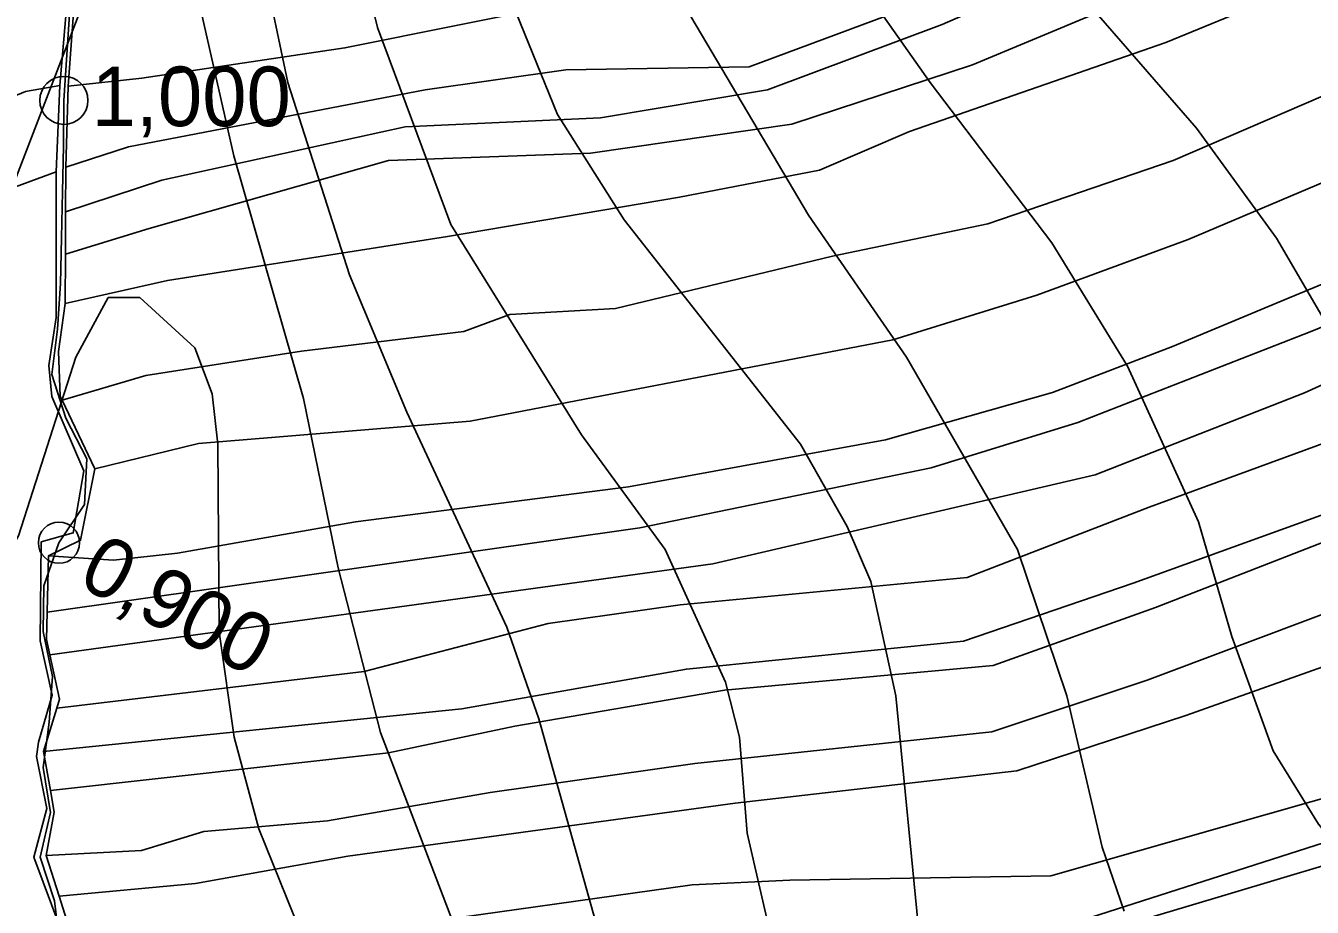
# Model space of a CAD drawing. Extents: x -510989 to -501240, y -1184665 to -1176089.
# Drawn here: x -509072.6 to -508791.8, y -1178596.2 to -1178403.6 of the extents above; entities that cross this region are included whole.
import ezdxf

# ---------------------------------------------------------------- set-up
doc = ezdxf.new("R2010")
doc.units = 0
for name, color, linetype in [('lesni_pozemek', 7, 'Continuous'), ('orna_puda', 7, 'Continuous'), ('ostatni_plocha_x_neplodna_puda', 7, 'Continuous'), ('trasovani_toku', 7, 'Continuous'), ('trvaly_travni_porost', 7, 'Continuous'), ('vodni_plocha_x_vodni_tok_v_koryt_prir_n_upr', 7, 'Continuous'), ('vrstevnice_01', 7, 'Continuous'), ('vrstevnice_02', 7, 'Continuous')]:
    doc.layers.add(name, color=color, linetype=linetype)

msp = doc.modelspace()

# ---------------------------------------------------------------- linework, layer by layer
at = {"layer": 'lesni_pozemek'}
for points in [[(-508755.92, -1178315.67), (-508732.92, -1178305.87), (-508729.12, -1178319.04), (-508755.03, -1178331.34), (-508778.41, -1178339.94), (-508831.83, -1178364.87), (-508863.49, -1178376.45), (-508907.87, -1178387.69), (-508917.96, -1178389.25), (-508953.22, -1178398.49), (-509002.93, -1178408.45), (-509047.24, -1178415.08), (-509063.33, -1178416.78), (-509063.3, -1178415.83), (-509062.05, -1178398.83), (-509046.28, -1178398.83), (-508981.66, -1178388.85), (-508948.46, -1178382.23), (-508908.21, -1178373.54), (-508868, -1178363.72), (-508849.72, -1178356.89), (-508810.45, -1178339.48), (-508784.42, -1178327.06)], [(-508727.08, -1178326.12), (-508726.34, -1178333.53), (-508746.52, -1178342.99), (-508767.15, -1178352.66), (-508835.76, -1178381.15), (-508860.28, -1178392.26), (-508914.71, -1178412.6), (-508954.71, -1178413.25), (-508985.42, -1178417.62), (-509050.17, -1178430.04), (-509063.87, -1178434.51), (-509063.33, -1178416.78), (-509047.24, -1178415.08), (-509002.93, -1178408.45), (-508953.22, -1178398.49), (-508917.96, -1178389.25), (-508907.87, -1178387.69), (-508863.49, -1178376.45), (-508831.83, -1178364.87), (-508778.41, -1178339.94), (-508755.03, -1178331.34), (-508729.12, -1178319.04)], [(-508725.81, -1178338.87), (-508747.38, -1178349.86), (-508771.63, -1178361.32), (-508829.64, -1178384.55), (-508872.53, -1178403.38), (-508910.67, -1178417.59), (-508947.16, -1178423.75), (-508989.77, -1178425.71), (-509042.9, -1178437.31), (-509063.9, -1178444.27), (-509063.87, -1178434.51), (-509050.17, -1178430.04), (-508985.42, -1178417.62), (-508954.71, -1178413.25), (-508914.71, -1178412.6), (-508860.28, -1178392.26), (-508835.76, -1178381.15), (-508767.15, -1178352.66), (-508746.52, -1178342.99), (-508726.34, -1178333.53)], [(-508724.96, -1178347.33), (-508750.56, -1178363.13), (-508780.12, -1178374.78), (-508825.23, -1178395.14), (-508865.91, -1178412.19), (-508905.35, -1178425.13), (-508949.3, -1178431.48), (-508993.44, -1178433.03), (-509045.63, -1178447.9), (-509063.93, -1178453.51), (-509063.9, -1178444.27), (-509042.9, -1178437.31), (-508989.77, -1178425.71), (-508947.16, -1178423.75), (-508910.67, -1178417.59), (-508872.53, -1178403.38), (-508829.64, -1178384.55), (-508771.63, -1178361.32), (-508747.38, -1178349.86), (-508725.81, -1178338.87)], [(-508724.96, -1178347.33), (-508723.35, -1178363.5), (-508739.8, -1178372.05), (-508775.1, -1178387.24), (-508823.72, -1178407.29), (-508879.66, -1178426.71), (-508899.31, -1178435.13), (-508929.85, -1178441.05), (-508980.55, -1178449.64), (-509041.66, -1178459.27), (-509063.96, -1178464.29), (-509063.93, -1178453.51), (-509045.63, -1178447.9), (-508993.44, -1178433.03), (-508949.3, -1178431.48), (-508905.35, -1178425.13), (-508865.91, -1178412.19), (-508825.23, -1178395.14), (-508780.12, -1178374.78), (-508750.56, -1178363.13)], [(-508717.91, -1178388.34), (-508711.8, -1178405.03), (-508747.07, -1178420.57), (-508786.54, -1178436.62), (-508818.83, -1178450.27), (-508851.86, -1178462.49), (-508883.28, -1178472.19), (-508975.6, -1178490), (-509034.85, -1178494.89), (-509057.51, -1178500.36), (-509064.65, -1178485.43), (-509046.4, -1178480), (-509012.39, -1178474.7), (-508976.98, -1178470.38), (-508966.94, -1178466.65), (-508943.87, -1178465.37), (-508896.48, -1178453.98), (-508862.6, -1178446.85), (-508822.14, -1178433.03), (-508752.43, -1178402.95)], [(-508710.55, -1178408.46), (-508709.09, -1178426.97), (-508754.59, -1178445.55), (-508797.64, -1178463.43), (-508822.28, -1178473.66), (-508848.44, -1178483.7), (-508884.95, -1178494.03), (-508941.04, -1178504.33), (-509000.63, -1178511.98), (-509039.44, -1178518.8), (-509053.47, -1178520.38), (-509067.62, -1178519.38), (-509060.62, -1178515.98), (-509057.51, -1178500.36), (-509034.85, -1178494.89), (-508975.6, -1178490), (-508883.28, -1178472.19), (-508851.86, -1178462.49), (-508818.83, -1178450.27), (-508786.54, -1178436.62), (-508747.07, -1178420.57), (-508711.8, -1178405.03)], [(-508708.36, -1178436.29), (-508792.21, -1178470.5), (-508842.92, -1178490.3), (-508874.96, -1178500.15), (-508938.58, -1178513.29), (-509067.91, -1178531.72), (-509067.62, -1178519.38), (-509053.47, -1178520.38), (-509039.44, -1178518.8), (-509000.63, -1178511.98), (-508941.04, -1178504.33), (-508884.95, -1178494.03), (-508848.44, -1178483.7), (-508822.28, -1178473.66), (-508797.64, -1178463.43), (-508754.59, -1178445.55), (-508709.09, -1178426.97)], [(-508707.48, -1178447.43), (-508757.4, -1178467.42), (-508793.43, -1178483.76), (-508839.17, -1178501.69), (-508922.58, -1178521.13), (-509067.34, -1178541), (-509068.05, -1178537.65), (-509067.91, -1178531.72), (-508938.58, -1178513.29), (-508874.96, -1178500.15), (-508842.92, -1178490.3), (-508792.21, -1178470.5), (-508708.36, -1178436.29)], [(-508706.46, -1178460.5), (-508722.75, -1178466.14), (-508765.33, -1178484.52), (-508788.4, -1178494.49), (-508827.36, -1178508.75), (-508867.12, -1178524.13), (-508929.73, -1178530.12), (-508958.54, -1178534.17), (-508998.7, -1178544.63), (-509065.84, -1178552.64), (-509065.25, -1178550.72), (-509067.34, -1178541), (-508922.58, -1178521.13), (-508839.17, -1178501.69), (-508793.43, -1178483.76), (-508757.4, -1178467.42), (-508707.48, -1178447.43)], [(-508722.75, -1178466.14), (-508706.46, -1178460.5), (-508705.39, -1178474.04), (-508749.78, -1178494.14), (-508781.31, -1178507.49), (-508830.87, -1178525.39), (-508867.91, -1178538.01), (-508928.36, -1178544.13), (-508977.41, -1178552.83), (-509068.71, -1178562.12), (-509065.84, -1178552.64), (-508998.7, -1178544.63), (-508958.54, -1178534.17), (-508929.73, -1178530.12), (-508867.12, -1178524.13), (-508827.36, -1178508.75), (-508788.4, -1178494.49), (-508765.33, -1178484.52)], [(-508704.77, -1178481.97), (-508738.88, -1178496.86), (-508783.53, -1178514.19), (-508825.98, -1178530.66), (-508861.42, -1178543.38), (-508920.04, -1178548.71), (-508965.85, -1178556.61), (-508993.42, -1178562.43), (-509067.23, -1178570.68), (-509068.71, -1178562.12), (-508977.41, -1178552.83), (-508928.36, -1178544.13), (-508867.91, -1178538.01), (-508830.87, -1178525.39), (-508781.31, -1178507.49), (-508749.78, -1178494.14), (-508705.39, -1178474.04)], [(-508704.31, -1178487.86), (-508702.78, -1178494.41), (-508737.94, -1178507.32), (-508788.64, -1178531.83), (-508827.81, -1178546.52), (-508861.73, -1178557.86), (-508926.56, -1178564.75), (-508971.21, -1178571.08), (-509006.72, -1178577.25), (-509033.74, -1178579.63), (-509047.36, -1178583.77), (-509068.11, -1178584.82), (-509066.42, -1178575.37), (-509067.23, -1178570.68), (-508993.42, -1178562.43), (-508965.85, -1178556.61), (-508920.04, -1178548.71), (-508861.42, -1178543.38), (-508825.98, -1178530.66), (-508783.53, -1178514.19), (-508738.88, -1178496.86), (-508704.77, -1178481.97)], [(-508699.99, -1178506.32), (-508765.23, -1178532.27), (-508781.68, -1178540.86), (-508819.35, -1178554.28), (-508856.26, -1178566.38), (-508917.7, -1178573.41), (-509002.31, -1178585.02), (-509035.54, -1178590.95), (-509065.29, -1178593.71), (-509068.11, -1178584.82), (-509047.36, -1178583.77), (-509033.74, -1178579.63), (-509006.72, -1178577.25), (-508971.21, -1178571.08), (-508926.56, -1178564.75), (-508861.73, -1178557.86), (-508827.81, -1178546.52), (-508788.64, -1178531.83), (-508737.94, -1178507.32), (-508702.78, -1178494.41)], [(-508694.2, -1178531.12), (-508773.17, -1178567.76), (-508848.8, -1178589.27), (-508905.8, -1178590.26), (-508927.09, -1178591.28), (-508977.94, -1178598.38), (-509066.11, -1178611.08), (-509062.51, -1178602.52), (-509065.29, -1178593.71), (-509035.54, -1178590.95), (-509002.31, -1178585.02), (-508917.7, -1178573.41), (-508856.26, -1178566.38), (-508819.35, -1178554.28), (-508781.68, -1178540.86), (-508765.23, -1178532.27), (-508699.99, -1178506.32)], [(-508691.9, -1178539.27), (-508717.79, -1178553.24), (-508749.42, -1178566.28), (-508768.45, -1178575.36), (-508847.66, -1178600.8), (-508914.58, -1178601.44), (-508962.38, -1178605.49), (-509001.19, -1178610.54), (-509071.33, -1178620.51), (-509066.11, -1178611.08), (-508977.94, -1178598.38), (-508927.09, -1178591.28), (-508905.8, -1178590.26), (-508848.8, -1178589.27), (-508773.17, -1178567.76), (-508694.2, -1178531.12)], [(-508689.7, -1178547.08), (-508768.8, -1178580.92), (-508819.34, -1178596.04), (-508853.82, -1178606.35), (-508897.56, -1178616.84), (-508928.77, -1178617.24), (-508971.61, -1178619.89), (-509006.67, -1178624.56), (-509054.7, -1178627.16), (-509076.91, -1178629.11), (-509074.36, -1178626), (-509071.33, -1178620.51), (-509001.19, -1178610.54), (-508962.38, -1178605.49), (-508914.58, -1178601.44), (-508847.66, -1178600.8), (-508768.45, -1178575.36), (-508749.42, -1178566.28), (-508717.79, -1178553.24), (-508691.9, -1178539.27)], [(-508685.06, -1178563.52), (-508683.92, -1178574.65), (-508712.94, -1178585.61), (-508741.33, -1178597.92), (-508796.54, -1178617.89), (-508838.72, -1178627.31), (-508858.45, -1178633.41), (-508882.13, -1178638.15), (-508916.08, -1178642.26), (-508956.82, -1178645.68), (-508998.59, -1178648.35), (-509027.25, -1178649.57), (-509054.58, -1178650.03), (-509054.7, -1178627.16), (-509006.67, -1178624.56), (-508971.61, -1178619.89), (-508928.77, -1178617.24), (-508897.56, -1178616.84), (-508853.82, -1178606.35), (-508819.34, -1178596.04), (-508768.8, -1178580.92), (-508689.7, -1178547.08)]]:
    msp.add_lwpolyline(points, close=True, dxfattribs=at)
msp.add_lwpolyline([(-508752.43, -1178402.95), (-508822.14, -1178433.03), (-508862.6, -1178446.85), (-508896.48, -1178453.98), (-508943.87, -1178465.37), (-508966.94, -1178466.65), (-508976.98, -1178470.38), (-509012.39, -1178474.7), (-509046.4, -1178480), (-509064.65, -1178485.43), (-509065.08, -1178484.53), (-509065.42, -1178474.76), (-509063.96, -1178464.29), (-509041.66, -1178459.27), (-508980.55, -1178449.64), (-508929.85, -1178441.05), (-508899.31, -1178435.13), (-508879.66, -1178426.71), (-508823.72, -1178407.29), (-508775.1, -1178387.24)], dxfattribs=at)
at = {"layer": 'orna_puda'}
msp.add_lwpolyline([(-509136.21, -1178728.22), (-509127.44, -1178594.74), (-509119.19, -1178462.76), (-509089.96, -1178447.33), (-509089.35, -1178444.08), (-509065.99, -1178435.56), (-509065.97, -1178467.35), (-509067.53, -1178477.84), (-509066.87, -1178484.6), (-509059.92, -1178500.82), (-509062.23, -1178514.38), (-509069.22, -1178516.36), (-509069.47, -1178537.93), (-509066.85, -1178549.86), (-509069.78, -1178560.1), (-509070.28, -1178563.21), (-509067.97, -1178574.57), (-509070.81, -1178585.19), (-509064.96, -1178601)], dxfattribs=at)
at = {"layer": 'ostatni_plocha_x_neplodna_puda'}
msp.add_lwpolyline([(-509072.63, -1178417.97), (-509065.13, -1178416.66), (-509065.99, -1178435.56), (-509089.35, -1178444.08), (-509089.96, -1178447.33), (-509119.19, -1178462.76), (-509167.87, -1178488.46), (-509223.82, -1178516.62), (-509235.9, -1178521.93), (-509237.05, -1178519.8), (-509120.69, -1178456.83), (-509125.72, -1178439.98)], close=True, dxfattribs=at)
at = {"layer": 'trasovani_toku'}
for p, q in [((-509063.65, -1178409.94), (-509062.97, -1178399.96)), ((-509064.27, -1178419.92), (-509063.65, -1178409.94)), ((-509064.38, -1178429.92), (-509064.27, -1178419.92)), ((-509064.6, -1178439.91), (-509064.38, -1178429.92)), ((-509064.77, -1178449.91), (-509064.6, -1178439.91)), ((-509065.01, -1178459.91), (-509064.77, -1178449.91)), ((-509065.69, -1178469.89), (-509065.01, -1178459.91)), ((-509066.88, -1178479.82), (-509065.69, -1178469.89)), ((-509063.87, -1178489.35), (-509066.88, -1178479.82)), ((-509059.25, -1178498.22), (-509063.87, -1178489.35)), ((-509059.8, -1178508.2), (-509059.25, -1178498.22)), ((-509065.34, -1178516.53), (-509059.8, -1178508.2)), ((-509068.67, -1178525.96), (-509065.34, -1178516.53)), ((-509068.81, -1178535.96), (-509068.67, -1178525.96)), ((-509066.73, -1178545.74), (-509068.81, -1178535.96)), ((-509067.46, -1178555.71), (-509066.73, -1178545.74)), ((-509068.83, -1178565.62), (-509067.46, -1178555.71)), ((-509067.23, -1178575.49), (-509068.83, -1178565.62)), ((-509069.46, -1178585.24), (-509067.23, -1178575.49)), ((-509066.33, -1178594.73), (-509069.46, -1178585.24)), ((-509065.14, -1178604.66), (-509066.33, -1178594.73))]:
    msp.add_line(p, q, dxfattribs=at)
for centre, radius in [((-509064.27, -1178419.92), 5.25), ((-509065.34, -1178516.53), 4.5)]:
    msp.add_circle(centre, radius, dxfattribs=at)
at = {"layer": 'trvaly_travni_porost'}
msp.add_lwpolyline([(-509074.62, -1178378.22), (-509061.57, -1178375.25), (-509065.13, -1178416.66), (-509072.63, -1178417.97), (-509125.72, -1178439.98), (-509152.6, -1178400.3), (-509136.97, -1178396.64), (-509107.42, -1178384.13), (-509104.85, -1178388.43)], close=True, dxfattribs=at)
at = {"layer": 'vodni_plocha_x_vodni_tok_v_koryt_prir_n_upr'}
for points in [[(-509064.96, -1178601), (-509070.81, -1178585.19), (-509067.97, -1178574.57), (-509070.28, -1178563.21), (-509069.78, -1178560.1), (-509066.85, -1178549.86), (-509069.47, -1178537.93), (-509069.22, -1178516.36), (-509062.23, -1178514.38), (-509059.92, -1178500.82), (-509066.87, -1178484.6), (-509067.53, -1178477.84), (-509065.97, -1178467.35), (-509065.99, -1178435.56), (-509065.13, -1178416.66), (-509061.57, -1178375.25)], [(-509062.05, -1178398.83), (-509063.3, -1178415.83), (-509063.33, -1178416.78), (-509063.87, -1178434.51), (-509063.9, -1178444.27), (-509063.93, -1178453.51), (-509063.96, -1178464.29), (-509065.42, -1178474.76), (-509065.08, -1178484.53), (-509064.65, -1178485.43), (-509057.51, -1178500.36), (-509060.62, -1178515.98), (-509067.62, -1178519.38), (-509067.91, -1178531.72), (-509068.05, -1178537.65), (-509067.34, -1178541), (-509065.25, -1178550.72), (-509065.84, -1178552.64), (-509068.71, -1178562.12), (-509067.23, -1178570.68), (-509066.42, -1178575.37), (-509068.11, -1178584.82), (-509065.29, -1178593.71), (-509062.51, -1178602.52)]]:
    msp.add_lwpolyline(points, dxfattribs=at)
at = {"layer": 'vrstevnice_01'}
for points in [[(-508754.81, -1178620), (-508790.41, -1178578), (-508800.31, -1178562), (-508809.31, -1178537), (-508816.59, -1178512), (-508832.09, -1178478), (-508848.59, -1178451), (-508875.19, -1178416), (-508893.41, -1178390), (-508905, -1178371), (-508937.41, -1178310), (-508971.91, -1178238), (-508988.41, -1178211), (-508999.69, -1178197), (-509016.5, -1178182)], [(-509087.19, -1178287), (-509070.31, -1178261), (-509058.5, -1178231), (-509051.5, -1178224), (-509037.69, -1178218), (-509025.81, -1178222), (-509020.91, -1178227), (-509010, -1178246), (-509001.31, -1178295), (-508995.19, -1178323), (-508988.19, -1178345), (-508956.5, -1178423), (-508942, -1178446), (-508903.5, -1178495), (-508893.31, -1178513), (-508888.09, -1178525), (-508882.69, -1178550), (-508877.5, -1178603)], [(-509190.31, -1178646), (-509143.19, -1178581), (-509138.59, -1178572), (-509130.09, -1178544), (-509117.91, -1178486), (-509100.09, -1178455), (-509092.41, -1178425), (-509066.19, -1178344), (-509053.31, -1178328), (-509040.91, -1178326), (-509035.31, -1178329), (-509031.81, -1178333), (-509028.91, -1178340), (-509025.09, -1178356), (-509020.81, -1178390), (-509015.41, -1178416), (-509001.91, -1178458), (-508989.41, -1178488), (-508967.59, -1178535), (-508960.59, -1178555), (-508947.69, -1178601)], [(-509105.5, -1178610), (-509092.31, -1178578), (-509079.41, -1178524), (-509074.19, -1178515), (-509061.69, -1178476), (-509054.59, -1178463), (-509047.69, -1178463), (-509035.69, -1178474), (-509031.91, -1178484), (-509030.69, -1178495), (-509030.41, -1178536), (-509027.09, -1178559), (-509021.69, -1178579), (-509000.31, -1178632)]]:
    msp.add_lwpolyline(points, dxfattribs=at)
at = {"layer": 'vrstevnice_02'}
for points in [[(-508981.81, -1178183), (-508956.5, -1178215), (-508940.91, -1178239), (-508902.81, -1178301), (-508874.09, -1178352), (-508853.5, -1178384), (-508817, -1178426), (-508799.59, -1178450), (-508785.59, -1178474), (-508761.41, -1178520), (-508748.5, -1178541), (-508729.91, -1178563), (-508705, -1178587), (-508684.69, -1178614)], [(-509037.09, -1178195), (-509025.31, -1178199), (-509006.31, -1178217), (-508999, -1178229), (-508996.31, -1178230), (-508995.41, -1178235), (-508978.69, -1178282), (-508955.19, -1178342), (-508929.5, -1178398), (-508901.69, -1178445), (-508880.31, -1178476), (-508856.09, -1178518), (-508845.31, -1178550), (-508837.59, -1178583), (-508832.81, -1178597)], [(-508909.59, -1178604), (-508915.09, -1178580), (-508916.81, -1178559), (-508919.81, -1178547), (-508933, -1178518), (-508951.31, -1178493), (-508979.81, -1178447), (-508995.81, -1178404), (-509004.91, -1178367), (-509006.19, -1178357), (-509011, -1178339), (-509019.59, -1178295), (-509025, -1178277), (-509028.5, -1178270), (-509036.09, -1178261), (-509046.5, -1178262), (-509067.59, -1178292), (-509076.41, -1178316)], [(-508958.5, -1178654), (-508995.19, -1178558), (-509004.41, -1178522), (-509012, -1178485), (-509027.19, -1178432), (-509035.31, -1178396), (-509044.41, -1178384), (-509050, -1178382), (-509054.81, -1178385), (-509078.31, -1178446), (-509090.41, -1178472), (-509098.19, -1178502), (-509102.41, -1178532), (-509114, -1178572), (-509118.59, -1178582), (-509139.5, -1178620)]]:
    msp.add_lwpolyline(points, dxfattribs=at)

# ---------------------------------------------------------------- texts
at = {"layer": 'trasovani_toku'}
msp.add_text('1,000', height=13, dxfattribs=at).set_placement((-509058.23, -1178425.54))
msp.add_text('0,900', height=13, rotation=332.0278, dxfattribs=at).set_placement((-509061.68, -1178525.6))

doc.saveas('drawing.dxf')
